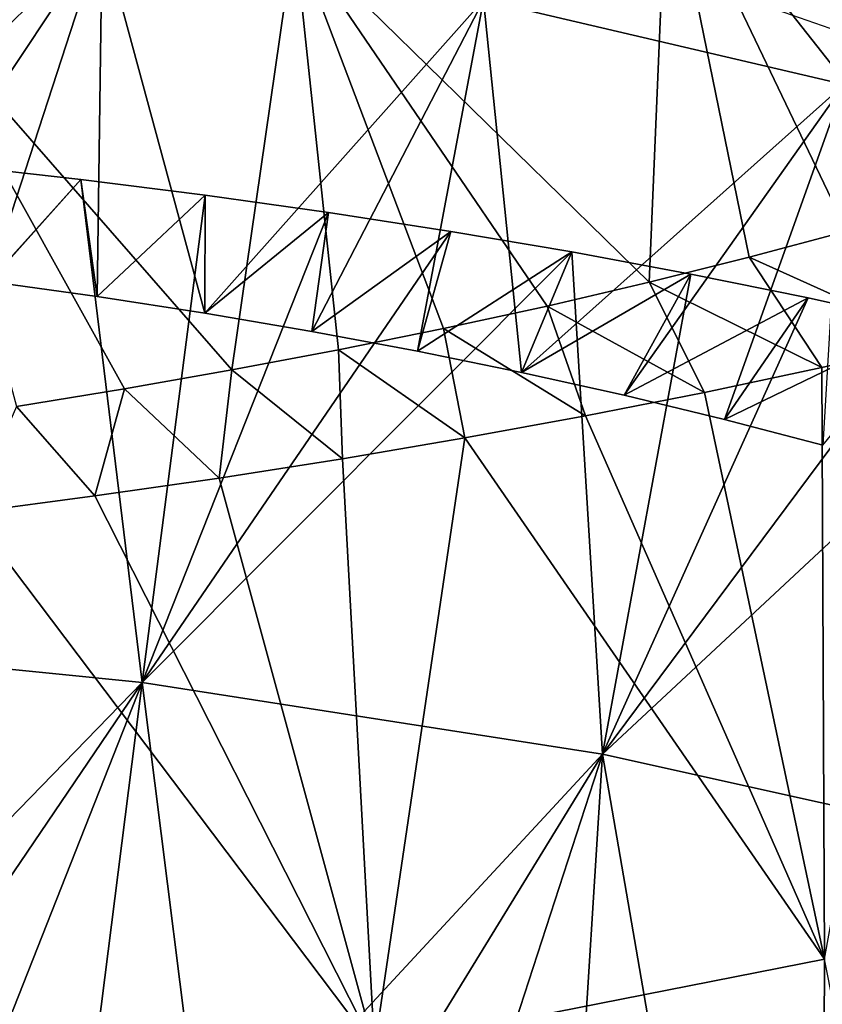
# Model space of a CAD drawing. Header units: millimetres. Extents: x -161 to 161, y -94 to 1149.
# Tile 831 of 1056: x 44.82 to 47.1, y 428.04 to 430.84. Entities that reach past the tile are written whole.
import ezdxf

# ---------------------------------------------------------------- set-up
doc = ezdxf.new("R2010")
doc.units = ezdxf.units.MM
doc.header["$LTSCALE"] = 81.481481
for name, color, linetype in [('71', 7, 'CONTINUOUS'), ('72', 7, 'CONTINUOUS'), ('73', 7, 'CONTINUOUS'), ('82', 7, 'CONTINUOUS')]:
    doc.layers.add(name, color=color, linetype=linetype)

msp = doc.modelspace()

# ---------------------------------------------------------------- linework, layer by layer
at = {"layer": '71', "color": 7, "linetype": 'CONTINUOUS', "true_color": 0xaaaaaa}
msp.add_3dface([(46.9006, 430.8895, -6.235), (48.0852, 430.9596, -6.8726), (47.1177, 430.8135, -6.1084), (46.9006, 430.8895, -6.235)], dxfattribs=at)
at = {"layer": '72', "color": 7, "linetype": 'CONTINUOUS', "true_color": 0xaaaaaa}
for points in [[(44.6365, 430.4247, -9.5349), (44.7296, 430.096, -8.3773), (44.9907, 430.385, -9.529), (44.6365, 430.4247, -9.5349)], [(44.7296, 430.096, -8.3773), (45.0371, 430.0528, -8.3678), (44.9907, 430.385, -9.529), (44.7296, 430.096, -8.3773)], [(44.9907, 430.385, -9.529), (45.0371, 430.0528, -8.3678), (45.3435, 430.3406, -9.5059), (44.9907, 430.385, -9.529)], [(45.0371, 430.0528, -8.3678), (45.343, 430.0053, -8.3426), (45.3435, 430.3406, -9.5059), (45.0371, 430.0528, -8.3678)], [(45.3435, 430.3406, -9.5059), (45.343, 430.0053, -8.3426), (45.6939, 430.2916, -9.4657), (45.3435, 430.3406, -9.5059)], [(45.343, 430.0053, -8.3426), (45.6462, 429.9535, -8.3019), (45.6939, 430.2916, -9.4657), (45.343, 430.0053, -8.3426)], [(45.6939, 430.2916, -9.4657), (45.6462, 429.9535, -8.3019), (46.0411, 430.2379, -9.4086), (45.6939, 430.2916, -9.4657)], [(45.6462, 429.9535, -8.3019), (45.9462, 429.8976, -8.2459), (46.0411, 430.2379, -9.4086), (45.6462, 429.9535, -8.3019)], [(46.0411, 430.2379, -9.4086), (45.9462, 429.8976, -8.2459), (46.3843, 430.1795, -9.3349), (46.0411, 430.2379, -9.4086)], [(47.1651, 430.2387, 2.9442), (46.888, 430.1645, 3.0648), (47.4194, 429.9253, 4.1144), (47.1651, 430.2387, 2.9442)], [(45.9462, 429.8976, -8.2459), (46.242, 429.8374, -8.1748), (46.3843, 430.1795, -9.3349), (45.9462, 429.8976, -8.2459)], [(46.3843, 430.1795, -9.3349), (46.242, 429.8374, -8.1748), (46.7228, 430.1166, -9.2446), (46.3843, 430.1795, -9.3349)], [(46.888, 430.1645, 3.0648), (46.6043, 430.0935, 3.1707), (47.094, 429.8513, 4.2405), (46.888, 430.1645, 3.0648)], [(47.4194, 429.9253, 4.1144), (46.888, 430.1645, 3.0648), (47.094, 429.8513, 4.2405), (47.4194, 429.9253, 4.1144)], [(46.242, 429.8374, -8.1748), (46.5331, 429.773, -8.0887), (46.7228, 430.1166, -9.2446), (46.242, 429.8374, -8.1748)], [(46.7228, 430.1166, -9.2446), (46.5331, 429.773, -8.0887), (47.0558, 430.049, -9.1378), (46.7228, 430.1166, -9.2446)], [(46.6043, 430.0935, 3.1707), (46.3148, 430.026, 3.2616), (46.7617, 429.7809, 4.3501), (46.6043, 430.0935, 3.1707)], [(47.094, 429.8513, 4.2405), (46.6043, 430.0935, 3.1707), (46.7617, 429.7809, 4.3501), (47.094, 429.8513, 4.2405)], [(46.3148, 430.026, 3.2616), (46.0204, 429.962, 3.3372), (46.4236, 429.7143, 4.4432), (46.3148, 430.026, 3.2616)], [(46.7617, 429.7809, 4.3501), (46.3148, 430.026, 3.2616), (46.4236, 429.7143, 4.4432), (46.7617, 429.7809, 4.3501)], [(46.5331, 429.773, -8.0887), (46.8185, 429.7044, -7.9877), (47.0558, 430.049, -9.1378), (46.5331, 429.773, -8.0887)], [(47.0558, 430.049, -9.1378), (46.8185, 429.7044, -7.9877), (47.3822, 429.9768, -9.0149), (47.0558, 430.049, -9.1378)], [(46.8185, 429.7044, -7.9877), (47.0975, 429.6316, -7.8721), (47.3822, 429.9768, -9.0149), (46.8185, 429.7044, -7.9877)], [(46.0204, 429.962, 3.3372), (45.7219, 429.9014, 3.3976), (46.0806, 429.6515, 4.5195), (46.0204, 429.962, 3.3372)], [(46.4236, 429.7143, 4.4432), (46.0204, 429.962, 3.3372), (46.0806, 429.6515, 4.5195), (46.4236, 429.7143, 4.4432)], [(45.7219, 429.9014, 3.3976), (45.4199, 429.8445, 3.4425), (45.7335, 429.5927, 4.5788), (45.7219, 429.9014, 3.3976)], [(46.0806, 429.6515, 4.5195), (45.7219, 429.9014, 3.3976), (45.7335, 429.5927, 4.5788), (46.0806, 429.6515, 4.5195)], [(45.4199, 429.8445, 3.4425), (45.115, 429.7911, 3.4718), (45.3833, 429.5378, 4.621), (45.4199, 429.8445, 3.4425)], [(45.7335, 429.5927, 4.5788), (45.4199, 429.8445, 3.4425), (45.3833, 429.5378, 4.621), (45.7335, 429.5927, 4.5788)], [(45.115, 429.7911, 3.4718), (44.8081, 429.7413, 3.4854), (45.0309, 429.4869, 4.646), (45.115, 429.7911, 3.4718)], [(45.3833, 429.5378, 4.621), (45.115, 429.7911, 3.4718), (45.0309, 429.4869, 4.646), (45.3833, 429.5378, 4.621)], [(45.0309, 429.4869, 4.646), (44.8081, 429.7413, 3.4854), (44.6771, 429.4401, 4.6534), (45.0309, 429.4869, 4.646)]]:
    msp.add_3dface(points, dxfattribs=at)
at = {"layer": '73', "color": 7, "linetype": 'CONTINUOUS', "true_color": 0xaaaaaa}
for points in [[(44.6365, 430.4247, -9.5349), (44.9907, 430.385, -9.529), (43.8347, 429.0908, -9.8778), (44.6365, 430.4247, -9.5349)], [(43.8347, 429.0908, -9.8778), (44.9907, 430.385, -9.529), (45.1653, 428.958, -9.9166), (43.8347, 429.0908, -9.8778)], [(44.9907, 430.385, -9.529), (45.3435, 430.3406, -9.5059), (45.1653, 428.958, -9.9166), (44.9907, 430.385, -9.529)], [(45.3435, 430.3406, -9.5059), (45.6939, 430.2916, -9.4657), (45.1653, 428.958, -9.9166), (45.3435, 430.3406, -9.5059)], [(45.6939, 430.2916, -9.4657), (46.0411, 430.2379, -9.4086), (45.1653, 428.958, -9.9166), (45.6939, 430.2916, -9.4657)], [(46.0411, 430.2379, -9.4086), (46.3843, 430.1795, -9.3349), (45.1653, 428.958, -9.9166), (46.0411, 430.2379, -9.4086)], [(45.1653, 428.958, -9.9166), (46.3843, 430.1795, -9.3349), (46.4721, 428.754, -9.714), (45.1653, 428.958, -9.9166)], [(46.3843, 430.1795, -9.3349), (46.7228, 430.1166, -9.2446), (46.4721, 428.754, -9.714), (46.3843, 430.1795, -9.3349)], [(46.7228, 430.1166, -9.2446), (47.0558, 430.049, -9.1378), (46.4721, 428.754, -9.714), (46.7228, 430.1166, -9.2446)], [(47.0558, 430.049, -9.1378), (47.3822, 429.9768, -9.0149), (46.4721, 428.754, -9.714), (47.0558, 430.049, -9.1378)], [(47.3822, 429.9768, -9.0149), (47.7013, 429.9001, -8.8761), (46.4721, 428.754, -9.714), (47.3822, 429.9768, -9.0149)], [(47.4194, 429.9253, 4.1144), (47.094, 429.8513, 4.2405), (47.1016, 428.1722, 3.828), (47.4194, 429.9253, 4.1144)], [(46.4721, 428.754, -9.714), (47.7013, 429.9001, -8.8761), (47.7074, 428.48, -9.2794), (46.4721, 428.754, -9.714)], [(47.094, 429.8513, 4.2405), (46.7617, 429.7809, 4.3501), (47.1016, 428.1722, 3.828), (47.094, 429.8513, 4.2405)], [(46.7617, 429.7809, 4.3501), (46.4236, 429.7143, 4.4432), (47.1016, 428.1722, 3.828), (46.7617, 429.7809, 4.3501)], [(46.4236, 429.7143, 4.4432), (46.0806, 429.6515, 4.5195), (47.1016, 428.1722, 3.828), (46.4236, 429.7143, 4.4432)], [(46.0806, 429.6515, 4.5195), (45.7335, 429.5927, 4.5788), (45.8247, 427.9205, 4.1502), (46.0806, 429.6515, 4.5195)], [(47.1016, 428.1722, 3.828), (46.0806, 429.6515, 4.5195), (45.8247, 427.9205, 4.1502), (47.1016, 428.1722, 3.828)], [(45.7335, 429.5927, 4.5788), (45.3833, 429.5378, 4.621), (45.8247, 427.9205, 4.1502), (45.7335, 429.5927, 4.5788)], [(45.3833, 429.5378, 4.621), (45.0309, 429.4869, 4.646), (45.8247, 427.9205, 4.1502), (45.3833, 429.5378, 4.621)], [(45.0309, 429.4869, 4.646), (44.6771, 429.4401, 4.6534), (45.8247, 427.9205, 4.1502), (45.0309, 429.4869, 4.646)], [(45.8247, 427.9205, 4.1502), (44.6771, 429.4401, 4.6534), (44.5, 427.7294, 4.2321), (45.8247, 427.9205, 4.1502)], [(43.9278, 427.6857, -10.3108), (43.8347, 429.0908, -9.8778), (45.1653, 428.958, -9.9166), (43.9278, 427.6857, -10.3108)], [(44.2818, 427.6566, -10.3411), (43.9278, 427.6857, -10.3108), (45.1653, 428.958, -9.9166), (44.2818, 427.6566, -10.3411)], [(44.6365, 427.6221, -10.3541), (44.2818, 427.6566, -10.3411), (45.1653, 428.958, -9.9166), (44.6365, 427.6221, -10.3541)], [(44.9907, 427.5822, -10.3498), (44.6365, 427.6221, -10.3541), (45.1653, 428.958, -9.9166), (44.9907, 427.5822, -10.3498)], [(45.3435, 427.5369, -10.3285), (44.9907, 427.5822, -10.3498), (45.1653, 428.958, -9.9166), (45.3435, 427.5369, -10.3285)], [(45.3435, 427.5369, -10.3285), (45.1653, 428.958, -9.9166), (46.4721, 428.754, -9.714), (45.3435, 427.5369, -10.3285)], [(45.6939, 427.4863, -10.2903), (45.3435, 427.5369, -10.3285), (46.4721, 428.754, -9.714), (45.6939, 427.4863, -10.2903)], [(46.0411, 427.4304, -10.2354), (45.6939, 427.4863, -10.2903), (46.4721, 428.754, -9.714), (46.0411, 427.4304, -10.2354)], [(46.3843, 427.3691, -10.164), (46.0411, 427.4304, -10.2354), (46.4721, 428.754, -9.714), (46.3843, 427.3691, -10.164)], [(46.7228, 427.3026, -10.0763), (46.3843, 427.3691, -10.164), (46.4721, 428.754, -9.714), (46.7228, 427.3026, -10.0763)], [(46.7228, 427.3026, -10.0763), (46.4721, 428.754, -9.714), (47.7074, 428.48, -9.2794), (46.7228, 427.3026, -10.0763)], [(47.0558, 427.2308, -9.9723), (46.7228, 427.3026, -10.0763), (47.7074, 428.48, -9.2794), (47.0558, 427.2308, -9.9723)], [(47.3822, 427.1537, -9.8524), (47.0558, 427.2308, -9.9723), (47.7074, 428.48, -9.2794), (47.3822, 427.1537, -9.8524)], [(47.094, 426.4983, 3.3874), (47.1016, 428.1722, 3.828), (45.8247, 427.9205, 4.1502), (47.094, 426.4983, 3.3874)], [(47.094, 426.4983, 3.3874), (47.4194, 426.5773, 3.2644), (47.1016, 428.1722, 3.828), (47.094, 426.4983, 3.3874)]]:
    msp.add_3dface(points, dxfattribs=at)
at = {"layer": '82', "color": 7, "linetype": 'CONTINUOUS', "true_color": 0xaaaaaa}
for points in [[(46.134, 430.894, -7.9277), (47.0975, 431.7132, -7.3308), (47.1576, 430.6544, -7.5666), (46.134, 430.894, -7.9277)], [(47.4345, 430.3161, 2.8095), (47.6355, 431.5681, 2.9632), (46.6556, 431.3033, 3.423), (47.4345, 430.3161, 2.8095)], [(46.6043, 430.0935, 3.1707), (46.6556, 431.3033, 3.423), (45.5976, 431.0786, 3.6914), (46.6043, 430.0935, 3.1707)], [(46.6043, 430.0935, 3.1707), (46.888, 430.1645, 3.0648), (46.6556, 431.3033, 3.423), (46.6043, 430.0935, 3.1707)], [(46.888, 430.1645, 3.0648), (47.1651, 430.2387, 2.9442), (46.6556, 431.3033, 3.423), (46.888, 430.1645, 3.0648)], [(47.1651, 430.2387, 2.9442), (47.4345, 430.3161, 2.8095), (46.6556, 431.3033, 3.423), (47.1651, 430.2387, 2.9442)], [(44.1136, 430.1695, -8.3487), (43.9487, 431.2186, -8.06), (45.0512, 431.0824, -8.0948), (44.1136, 430.1695, -8.3487)], [(44.4214, 430.1349, -8.371), (44.1136, 430.1695, -8.3487), (45.0512, 431.0824, -8.0948), (44.4214, 430.1349, -8.371)], [(44.7296, 430.096, -8.3773), (44.4214, 430.1349, -8.371), (45.0512, 431.0824, -8.0948), (44.7296, 430.096, -8.3773)], [(45.4199, 429.8445, 3.4425), (45.5976, 431.0786, 3.6914), (44.5, 430.8973, 3.7591), (45.4199, 429.8445, 3.4425)], [(45.0371, 430.0528, -8.3678), (44.7296, 430.096, -8.3773), (45.0512, 431.0824, -8.0948), (45.0371, 430.0528, -8.3678)], [(45.343, 430.0053, -8.3426), (45.0371, 430.0528, -8.3678), (45.0512, 431.0824, -8.0948), (45.343, 430.0053, -8.3426)], [(45.343, 430.0053, -8.3426), (45.0512, 431.0824, -8.0948), (46.134, 430.894, -7.9277), (45.343, 430.0053, -8.3426)], [(45.4199, 429.8445, 3.4425), (45.7219, 429.9014, 3.3976), (45.5976, 431.0786, 3.6914), (45.4199, 429.8445, 3.4425)], [(45.7219, 429.9014, 3.3976), (46.0204, 429.962, 3.3372), (45.5976, 431.0786, 3.6914), (45.7219, 429.9014, 3.3976)], [(46.0204, 429.962, 3.3372), (46.3148, 430.026, 3.2616), (45.5976, 431.0786, 3.6914), (46.0204, 429.962, 3.3372)], [(46.3148, 430.026, 3.2616), (46.6043, 430.0935, 3.1707), (45.5976, 431.0786, 3.6914), (46.3148, 430.026, 3.2616)], [(44.8081, 429.7413, 3.4854), (45.115, 429.7911, 3.4718), (44.5, 430.8973, 3.7591), (44.8081, 429.7413, 3.4854)], [(45.115, 429.7911, 3.4718), (45.4199, 429.8445, 3.4425), (44.5, 430.8973, 3.7591), (45.115, 429.7911, 3.4718)], [(45.6462, 429.9535, -8.3019), (45.343, 430.0053, -8.3426), (46.134, 430.894, -7.9277), (45.6462, 429.9535, -8.3019)], [(45.9462, 429.8976, -8.2459), (45.6462, 429.9535, -8.3019), (46.134, 430.894, -7.9277), (45.9462, 429.8976, -8.2459)], [(46.242, 429.8374, -8.1748), (45.9462, 429.8976, -8.2459), (46.134, 430.894, -7.9277), (46.242, 429.8374, -8.1748)], [(46.242, 429.8374, -8.1748), (46.134, 430.894, -7.9277), (47.1576, 430.6544, -7.5666), (46.242, 429.8374, -8.1748)], [(46.5331, 429.773, -8.0887), (46.242, 429.8374, -8.1748), (47.1576, 430.6544, -7.5666), (46.5331, 429.773, -8.0887)], [(46.8185, 429.7044, -7.9877), (46.5331, 429.773, -8.0887), (47.1576, 430.6544, -7.5666), (46.8185, 429.7044, -7.9877)], [(47.0975, 429.6316, -7.8721), (46.8185, 429.7044, -7.9877), (47.1576, 430.6544, -7.5666), (47.0975, 429.6316, -7.8721)]]:
    msp.add_3dface(points, dxfattribs=at)

doc.saveas('drawing.dxf')
